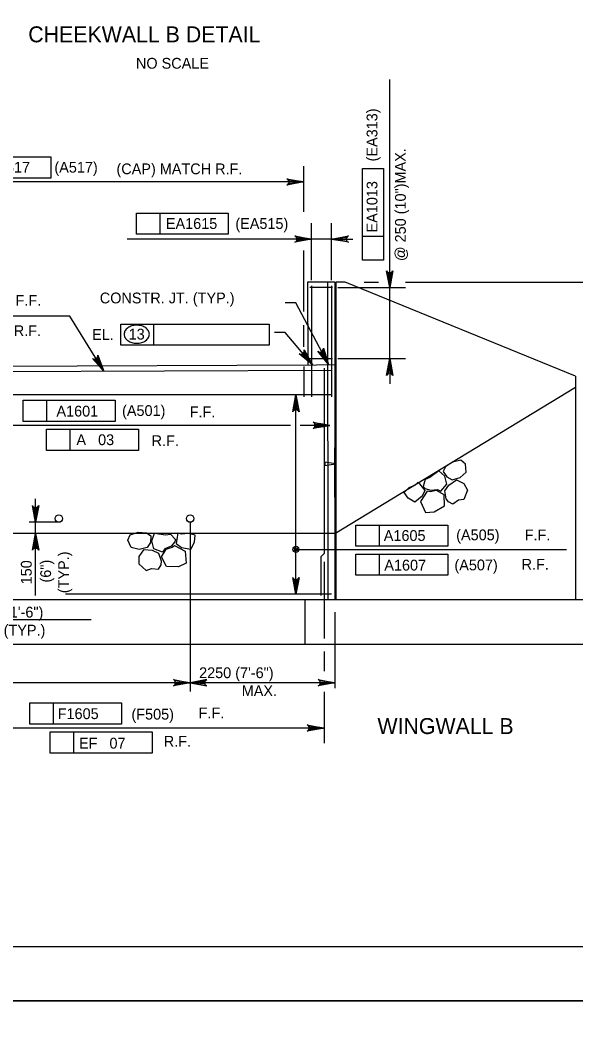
# Model space of a CAD drawing. Extents: x 634540 to 640306, y 296059 to 300275.
# Drawn here: x 638801 to 638955.4, y 297240 to 297519.9 of the extents above; entities that cross this region are included whole.
import ezdxf

# ---------------------------------------------------------------- set-up
doc = ezdxf.new("R2010")
doc.units = 0
for name, color, linetype in [('10', 7, 'Continuous'), ('2', 7, 'Continuous'), ('3', 7, 'Continuous'), ('4', 7, 'Continuous'), ('5', 7, 'Continuous'), ('PLT-BNDY', 7, 'Continuous')]:
    doc.layers.add(name, color=color, linetype=linetype)

# ---------------------------------------------------------------- blocks, each defined once
blk = doc.blocks.new('ROCK')
at = {"layer": '4'}
for points in [[(2.36725, 1.088), (2.2065, 0.82625), (2.378625, 0.506625), (2.66975, 0.3095), (3.128875, 0.403375), (3.48475, 0.6775), (3.4915, 1.123375), (3.25625, 1.36725), (2.783625, 1.308375)], [(1.10175, -0.02725), (1.4015, -0.159125), (1.78825, -0.148875), (1.980875, -0.266), (2.343375, 0.09475), (2.27875, 0.5505), (1.969375, 0.883), (1.4225, 0.553625), (1.152875, 0.479), (1.0105, 0.082)], [(0.74675, 0.359875), (0.882, 0.16), (1.072875, -0.144), (0.892, -0.457375), (0.448125, -0.758625), (0.1, -0.49325), (-0.095, -0.146375), (0.202875, 0.1025), (0.579125, 0.219875)], [(2.231375, -0.71725), (2.2025, -0.266375), (2.45475, 0.037125), (2.9085, 0.28875), (3.2995, 0.047625), (3.46875, -0.344), (3.231625, -0.855), (2.92, -0.860375), (2.5765, -1.054625), (2.340375, -0.904375)], [(1.2085, -0.192875), (0.778375, -0.737625), (1.008375, -1.391375), (1.48725, -1.396875), (2.09825, -1.106625), (2.133375, -0.486375), (1.723125, -0.203375), (1.37425, -0.239875)]]:
    blk.add_lwpolyline(points, close=True, dxfattribs=at)

msp = doc.modelspace()

# ---------------------------------------------------------------- linework, layer by layer
at = {"layer": '10'}
for p, q in [((638880.78, 297447.17), (638880.85, 297424.21)), ((638888.42, 297447.17), (638880.78, 297447.17)), ((638886.4, 297447.17), (638886.46, 297358.89)), ((638888.42, 297447.17), (638888.42, 297358.89)), ((638888.65, 297447.17), (638888.65, 297358.89)), ((638891.31, 297447.17), (638888.65, 297447.17)), ((638955.24, 297421.03), (638891.31, 297447.17)), ((638880.79, 297435.18), (638880.86, 297435.15)), ((638666.27, 297423.3), (638883.32, 297424.22)), ((638883.32, 297424.22), (638888.54, 297424.25)), ((638955.24, 297421.03), (638955.24, 297358.89)), ((638888.42, 297377.35), (638955.24, 297417.95)), ((638887, 297377.35), (638657.64, 297377.35)), ((638888.54, 297377.35), (638884.96, 297377.35)), ((638810.2, 297358.89), (638756.83, 297358.89)), ((638958.32, 297358.89), (638810.2, 297358.89)), ((638880.06, 297358.89), (638880.06, 297346.59)), ((638577.08, 297346.59), (638958.32, 297346.59))]:
    msp.add_line(p, q, dxfattribs=at)
at = {"layer": '2'}
msp.add_line((639261.46, 297262.46), (638475.46, 297262.46), dxfattribs=at)
at = {"layer": '3'}
for p, q in [((638903.64, 297445.63), (638903.64, 297503.46)), ((638783.92, 297481.99), (638809.46, 297481.99)), ((638809.46, 297481.99), (638809.46, 297476.08)), ((638879.75, 297466.68), (638879.75, 297479.42)), ((638896.04, 297453.22), (638896.04, 297478.75)), ((638896.04, 297478.75), (638901.94, 297478.75)), ((638901.94, 297478.75), (638901.94, 297453.22)), ((638879.75, 297474.99), (638777.39, 297474.99)), ((638809.46, 297476.08), (638783.92, 297476.08)), ((638833.26, 297466.35), (638858.8, 297466.35)), ((638833.26, 297460.44), (638833.26, 297466.35)), ((638839.86, 297460.44), (638839.86, 297466.35)), ((638858.8, 297466.35), (638858.8, 297460.44)), ((638881.89, 297447.69), (638881.95, 297463.54)), ((638887.45, 297447.68), (638887.51, 297463.53)), ((638858.8, 297460.44), (638833.26, 297460.44)), ((638860.37, 297459.1), (638830.68, 297459.1)), ((638881.93, 297459.1), (638853.71, 297459.1)), ((638887.51, 297459.1), (638881.93, 297459.1)), ((638887.49, 297459.1), (638893.42, 297459.1)), ((638901.94, 297459.81), (638896.04, 297459.81)), ((638879.75, 297439.01), (638879.75, 297455.95)), ((638901.94, 297453.22), (638896.04, 297453.22)), ((638903.64, 297448.58), (638903.64, 297451.54)), ((638896.57, 297447.17), (638900.51, 297447.17)), ((638908.05, 297447.17), (639040.23, 297447.17)), ((638889.19, 297445.63), (638908.07, 297445.63)), ((638903.64, 297424.83), (638903.64, 297445.63)), ((638877.54, 297441.37), (638874.59, 297441.37)), ((638886.67, 297424.24), (638877.54, 297441.37)), ((638814.79, 297437.68), (638749.5, 297437.68)), ((638824.25, 297422.44), (638814.79, 297437.68)), ((638828.97, 297435.51), (638838.14, 297435.51)), ((638828.97, 297429.61), (638828.97, 297435.51)), ((638838.14, 297429.61), (638838.14, 297435.51)), ((638838.14, 297435.51), (638870.18, 297435.51)), ((638870.18, 297435.51), (638870.18, 297429.61)), ((638879.75, 297429.21), (638879.75, 297435.19)), ((638874.63, 297433.15), (638871.67, 297433.15)), ((638882.18, 297424.22), (638874.63, 297433.15)), ((638870.18, 297429.61), (638828.97, 297429.61)), ((638889.19, 297425.91), (638908.07, 297425.91)), ((638903.64, 297424.83), (638903.64, 297418.93)), ((638877.57, 297388.13), (638877.57, 297415.79)), ((638801.78, 297414.36), (638827.32, 297414.36)), ((638801.78, 297408.46), (638801.78, 297414.36)), ((638808.37, 297408.46), (638808.37, 297414.36)), ((638827.32, 297414.36), (638827.32, 297408.46)), ((638876.07, 297407.36), (638776.32, 297407.36)), ((638827.32, 297408.46), (638801.78, 297408.46)), ((638887, 297407.36), (638878.73, 297407.36)), ((638808.27, 297400.38), (638808.27, 297406.28)), ((638808.27, 297406.28), (638833.81, 297406.28)), ((638814.86, 297400.38), (638814.86, 297406.28)), ((638833.81, 297406.28), (638833.81, 297400.38)), ((638833.81, 297400.38), (638808.27, 297400.38)), ((638888.42, 297387.42), (638888.42, 297401.1)), ((638877.57, 297360.43), (638877.57, 297388.92)), ((638805.22, 297360.1), (638805.22, 297386.9)), ((638811.7, 297380.42), (638803.44, 297380.42)), ((638894.22, 297379.67), (638919.75, 297379.67)), ((638894.22, 297373.76), (638894.22, 297379.67)), ((638900.81, 297373.76), (638900.81, 297379.67)), ((638919.75, 297379.67), (638919.75, 297373.76)), ((638919.75, 297373.76), (638894.22, 297373.76)), ((638877.57, 297372.89), (638952.78, 297372.89)), ((638894.22, 297365.69), (638894.22, 297371.59)), ((638894.22, 297371.59), (638919.75, 297371.59)), ((638900.81, 297365.69), (638900.81, 297371.59)), ((638919.75, 297371.59), (638919.75, 297365.69)), ((638919.75, 297365.69), (638894.22, 297365.69)), ((638888.42, 297355.45), (638888.42, 297334.33)), ((638820.72, 297353.34), (638774.79, 297353.34)), ((638885.41, 297344.51), (638885.41, 297339.1)), ((638888.42, 297335.83), (638607.52, 297335.83)), ((638885.41, 297333.36), (638885.41, 297319.08)), ((638803.62, 297324.36), (638803.62, 297330.26)), ((638803.62, 297330.26), (638829.16, 297330.26)), ((638810.21, 297324.36), (638810.21, 297330.26)), ((638829.16, 297330.26), (638829.16, 297324.36)), ((638885.41, 297323.26), (638776.32, 297323.26)), ((638829.16, 297324.36), (638803.62, 297324.36)), ((638809.32, 297322.18), (638837.6, 297322.18)), ((638809.32, 297316.28), (638809.32, 297322.18)), ((638815.91, 297316.28), (638815.91, 297322.18)), ((638837.6, 297322.18), (638837.6, 297316.28)), ((638837.6, 297316.28), (638809.32, 297316.28))]:
    msp.add_line(p, q, dxfattribs=at)
for points in [[(638879.75, 297474.99), (638875.09, 297474.12), (638875.45, 297474.37), (638875.64, 297474.68), (638875.69, 297474.99), (638875.64, 297475.3), (638875.45, 297475.62), (638875.09, 297475.87), (638879.75, 297474.99), (638875.45, 297475.62), (638875.64, 297475.3), (638879.75, 297474.99), (638875.69, 297474.99), (638875.64, 297474.68), (638879.75, 297474.99), (638875.45, 297474.37)], [(638881.93, 297459.1), (638877.27, 297458.23), (638877.63, 297458.48), (638877.82, 297458.79), (638877.87, 297459.1), (638877.82, 297459.42), (638877.63, 297459.73), (638877.27, 297459.98), (638881.93, 297459.1), (638877.63, 297459.73), (638877.82, 297459.42), (638881.93, 297459.1), (638877.87, 297459.1), (638877.82, 297458.79), (638881.93, 297459.1), (638877.63, 297458.48)], [(638887.49, 297459.1), (638892.16, 297459.98), (638891.8, 297459.73), (638891.61, 297459.42), (638891.56, 297459.1), (638891.61, 297458.79), (638891.8, 297458.48), (638892.16, 297458.23), (638887.49, 297459.1), (638891.8, 297458.48), (638891.61, 297458.79), (638887.49, 297459.1), (638891.56, 297459.1), (638891.61, 297459.42), (638887.49, 297459.1), (638891.8, 297459.73)], [(638903.64, 297445.63), (638902.77, 297450.29), (638903.02, 297449.93), (638903.33, 297449.75), (638903.64, 297449.7), (638903.96, 297449.75), (638904.27, 297449.93), (638904.52, 297450.29), (638903.64, 297445.63), (638904.27, 297449.93), (638903.96, 297449.75), (638903.64, 297445.63), (638903.64, 297449.7), (638903.33, 297449.75), (638903.64, 297445.63), (638903.02, 297449.93)], [(638824.25, 297422.44), (638821.05, 297425.93), (638821.45, 297425.76), (638821.81, 297425.77), (638822.11, 297425.89), (638822.35, 297426.1), (638822.51, 297426.42), (638822.54, 297426.86), (638824.25, 297422.44), (638822.51, 297426.42), (638822.35, 297426.1), (638824.25, 297422.44), (638822.11, 297425.89), (638821.81, 297425.77), (638824.25, 297422.44), (638821.45, 297425.76)], [(638882.18, 297424.22), (638878.5, 297427.21), (638878.92, 297427.1), (638879.28, 297427.16), (638879.56, 297427.32), (638879.76, 297427.56), (638879.88, 297427.91), (638879.84, 297428.34), (638882.18, 297424.22), (638879.88, 297427.91), (638879.76, 297427.56), (638882.18, 297424.22), (638879.56, 297427.32), (638879.28, 297427.16), (638882.18, 297424.22), (638878.92, 297427.1)], [(638886.67, 297424.24), (638883.7, 297427.94), (638884.09, 297427.74), (638884.46, 297427.72), (638884.76, 297427.82), (638885.01, 297428.02), (638885.19, 297428.33), (638885.25, 297428.76), (638886.67, 297424.24), (638885.19, 297428.33), (638885.01, 297428.02), (638886.67, 297424.24), (638884.76, 297427.82), (638884.46, 297427.72), (638886.67, 297424.24), (638884.09, 297427.74)], [(638903.64, 297425.91), (638904.52, 297421.25), (638904.27, 297421.61), (638903.96, 297421.8), (638903.64, 297421.85), (638903.33, 297421.8), (638903.02, 297421.61), (638902.77, 297421.25), (638903.64, 297425.91), (638903.02, 297421.61), (638903.33, 297421.8), (638903.64, 297425.91), (638903.64, 297421.85), (638903.96, 297421.8), (638903.64, 297425.91), (638904.27, 297421.61)], [(638877.57, 297415.8), (638878.44, 297411.14), (638878.19, 297411.49), (638877.88, 297411.68), (638877.57, 297411.73), (638877.25, 297411.68), (638876.94, 297411.49), (638876.69, 297411.14), (638877.57, 297415.8), (638876.94, 297411.49), (638877.25, 297411.68), (638877.57, 297415.8), (638877.57, 297411.73), (638877.88, 297411.68), (638877.57, 297415.8), (638878.19, 297411.49)], [(638887, 297407.36), (638882.34, 297406.49), (638882.7, 297406.74), (638882.88, 297407.05), (638882.94, 297407.36), (638882.88, 297407.68), (638882.7, 297407.99), (638882.34, 297408.24), (638887, 297407.36), (638882.7, 297407.99), (638882.88, 297407.68), (638887, 297407.36), (638882.94, 297407.36), (638882.88, 297407.05), (638887, 297407.36), (638882.7, 297406.74)], [(638805.22, 297380.43), (638804.35, 297385.09), (638804.6, 297384.73), (638804.91, 297384.55), (638805.22, 297384.49), (638805.53, 297384.55), (638805.85, 297384.73), (638806.1, 297385.09), (638805.22, 297380.43), (638805.85, 297384.73), (638805.53, 297384.55), (638805.22, 297380.43), (638805.22, 297384.49), (638804.91, 297384.55), (638805.22, 297380.43), (638804.6, 297384.73)], [(638805.22, 297377.35), (638806.1, 297372.69), (638805.85, 297373.04), (638805.53, 297373.23), (638805.22, 297373.28), (638804.91, 297373.23), (638804.6, 297373.04), (638804.35, 297372.69), (638805.22, 297377.35), (638804.6, 297373.04), (638804.91, 297373.23), (638805.22, 297377.35), (638805.22, 297373.28), (638805.53, 297373.23), (638805.22, 297377.35), (638805.85, 297373.04)], [(638877.57, 297360.43), (638876.69, 297365.09), (638876.94, 297364.73), (638877.25, 297364.55), (638877.57, 297364.49), (638877.88, 297364.55), (638878.19, 297364.73), (638878.44, 297365.09), (638877.57, 297360.43), (638878.19, 297364.73), (638877.88, 297364.55), (638877.57, 297360.43), (638877.57, 297364.49), (638877.25, 297364.55), (638877.57, 297360.43), (638876.94, 297364.73)], [(638885.41, 297323.26), (638880.75, 297322.39), (638881.11, 297322.64), (638881.29, 297322.95), (638881.35, 297323.26), (638881.29, 297323.58), (638881.11, 297323.89), (638880.75, 297324.14), (638885.41, 297323.26), (638881.11, 297323.89), (638881.29, 297323.58), (638885.41, 297323.26), (638881.35, 297323.26), (638881.29, 297322.95), (638885.41, 297323.26), (638881.11, 297322.64)]]:
    msp.add_lwpolyline(points, dxfattribs=at)
for points in [[(638890.47, 297459.6), (638890.47, 297458.61), (638887.51, 297459.1)], [(638903.15, 297448.58), (638904.14, 297448.58), (638903.64, 297445.63)], [(638879.89, 297426.16), (638880.65, 297426.79), (638882.18, 297424.22)], [(638884.84, 297426.61), (638885.71, 297427.08), (638886.67, 297424.24)], [(638822.26, 297424.71), (638823.1, 297425.23), (638824.24, 297422.46)], [(638878.06, 297412.84), (638877.07, 297412.84), (638877.57, 297415.8)], [(638884.05, 297407.86), (638884.05, 297406.87), (638887, 297407.36)], [(638885.59, 297397.16), (638885.59, 297396.18), (638888.54, 297396.67)], [(638805.72, 297374.39), (638804.73, 297374.39), (638805.22, 297377.35)], [(638878.06, 297363.38), (638877.07, 297363.38), (638877.57, 297360.43)]]:
    msp.add_lwpolyline(points, close=True, dxfattribs=at)
for centre, radius in [((638811.7, 297381.45), 1.03), ((638848.19, 297381.45), 1.03), ((638877.57, 297372.92), 0.833), ((638877.57, 297372.92), 0.417)]:
    msp.add_circle(centre, radius, dxfattribs=at)
for centre, radius, start, end in [((638833.01, 297431.47), 3.66, 106.5358, 125.6316), ((638833.35, 297430.31), 4.87, 90, 106.5358), ((638833.35, 297430.31), 4.87, 73.4642, 90), ((638833.7, 297431.47), 3.66, 54.3684, 73.4642), ((638831.67, 297432.67), 1.83, 149.9767, 180), ((638831.67, 297432.67), 1.83, 180, 210.0233), ((638832.48, 297432.2), 2.76, 125.6316, 149.9767), ((638834.22, 297432.2), 2.76, 30.0233, 54.3684), ((638835.03, 297432.67), 1.83, 0, 30.0233), ((638835.03, 297432.67), 1.83, 329.9767, 0), ((638832.48, 297433.13), 2.76, 210.0233, 234.3684), ((638833.01, 297433.87), 3.66, 234.3684, 253.4642), ((638833.35, 297435.03), 4.87, 253.4642, 270), ((638833.35, 297435.03), 4.87, 270, 286.5358), ((638833.7, 297433.87), 3.66, 286.5358, 305.6316), ((638834.22, 297433.13), 2.76, 305.6316, 329.9767)]:
    msp.add_arc(centre, radius, start, end, dxfattribs=at)
at = {"layer": '4'}
for points in [[(638848.19, 297335.83), (638843.53, 297334.96), (638843.89, 297335.2), (638844.07, 297335.52), (638844.13, 297335.83), (638844.07, 297336.14), (638843.89, 297336.45), (638843.53, 297336.7), (638848.19, 297335.83), (638843.89, 297336.45), (638844.07, 297336.14), (638848.19, 297335.83), (638844.13, 297335.83), (638844.07, 297335.52), (638848.19, 297335.83), (638843.89, 297335.2)], [(638848.19, 297335.83), (638852.85, 297334.96), (638852.49, 297335.2), (638852.31, 297335.52), (638852.25, 297335.83), (638852.31, 297336.14), (638852.49, 297336.45), (638852.85, 297336.7), (638848.19, 297335.83), (638852.49, 297336.45), (638852.31, 297336.14), (638848.19, 297335.83), (638852.25, 297335.83), (638852.31, 297335.52), (638848.19, 297335.83), (638852.49, 297335.2)], [(638888.42, 297335.83), (638883.76, 297334.96), (638884.12, 297335.2), (638884.31, 297335.52), (638884.36, 297335.83), (638884.31, 297336.14), (638884.12, 297336.45), (638883.76, 297336.7), (638888.42, 297335.83), (638884.12, 297336.45), (638884.31, 297336.14), (638888.42, 297335.83), (638884.36, 297335.83), (638884.31, 297335.52), (638888.42, 297335.83), (638884.12, 297335.2)]]:
    msp.add_lwpolyline(points, dxfattribs=at)
at = {"layer": '5'}
for p, q in [((638887.71, 297445.63), (638881.45, 297445.63)), ((638881.88, 297446.14), (638881.94, 297415.28)), ((638887.45, 297446.14), (638887.51, 297415.28)), ((638881.45, 297425.91), (638887.77, 297425.91)), ((638776.75, 297422.23), (638887.51, 297422.7)), ((638879.77, 297423.67), (638879.75, 297415.28)), ((638885.41, 297423.21), (638885.41, 297371.76)), ((638887.51, 297415.8), (638776.86, 297415.8)), ((638848.19, 297380.42), (638848.19, 297333.45)), ((638885.41, 297371.76), (638884.48, 297370.83)), ((638884.48, 297370.83), (638884.48, 297360.05)), ((638885.41, 297369.44), (638885.41, 297348.13)), ((638887.51, 297360.43), (638813.56, 297360.43))]:
    msp.add_line(p, q, dxfattribs=at)
at = {"layer": 'PLT-BNDY'}
for points in [[(638435.46, 297841.46), (639276.46, 297841.46), (639276.46, 297247.46), (638435.46, 297247.46)], [(638435.46, 297247.46), (639276.46, 297247.46), (639276.46, 296653.46), (638435.46, 296653.46)]]:
    msp.add_lwpolyline(points, close=True, dxfattribs=at)

# ---------------------------------------------------------------- block references
at = {"layer": '3'}
for p, xscale, yscale, rotation in [((638908.07, 297389.5), 4.921475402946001, 4.921475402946, 5.152771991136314), ((638848.87, 297377.29), 4.921475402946, -4.921475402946, -156.2166383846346)]:
    msp.add_blockref('ROCK', p, dxfattribs=dict(at, xscale=xscale, yscale=yscale, rotation=rotation))

# ---------------------------------------------------------------- texts
for s, height, p in [('CHEEKWALL B DETAIL', 4.4294, (638803.21, 297513.79)), ('NO SCALE', 3, (638833.13, 297506.46)), ('A1617', 3, (638792.1, 297477.57)), ('(A517)', 3, (638810.47, 297477.57)), ('(CAP) MATCH R.F.', 3.0001, (638827.72, 297477.13)), ('EA1615', 3, (638841.45, 297461.93)), ('(EA515)', 3, (638860.75, 297461.93)), ('F.F.', 3, (638799.67, 297440.58)), ('CONSTR. JT. (TYP.)', 3.0001, (638823.08, 297441.25)), ('R.F.', 3, (638799.19, 297432.15)), ('EL.', 3, (638820.95, 297431.09)), ('13', 3, (638831.1, 297431.2)), ('A1601', 3, (638811.04, 297409.81)), ('(A501)', 3, (638829.27, 297409.96)), ('F.F.', 3, (638848.06, 297409.62)), ('A   03', 3, (638816.59, 297401.86)), ('R.F.', 3, (638837.48, 297401.59)), ('A1605', 3, (638902, 297375.25)), ('(A505)', 3, (638922.12, 297375.43)), ('F.F.', 3, (638941.15, 297375.39)), ('A1607', 3, (638902.15, 297367.02)), ('(A507)', 3, (638921.63, 297367.07)), ('R.F.', 3, (638940.29, 297367.25)), ('450 (1\'-6")', 3.0001, (638788.93, 297353.96)), ('(TYP.)', 3, (638796.37, 297348.96)), ('2250 (7\'-6")', 3.0001, (638850.68, 297337.12)), ('MAX.', 3, (638862.52, 297332.12)), ('F1605', 3, (638811.39, 297325.74)), ('(F505)', 3, (638831.88, 297325.6)), ('F.F.', 3, (638850.54, 297325.96)), ('WINGWALL B', 4.429, (638900.24, 297321.59)), ('EF   07', 3, (638817.3, 297317.55)), ('R.F.', 3, (638840.86, 297318.08))]:
    msp.add_text(s, height=height, dxfattribs=at).set_placement(p)
for s, height, p in [('(EA313)', 3, (638900.23, 297480.69)), ('@ 250 (10")MAX.', 3.0001, (638908.12, 297453)), ('EA1013', 3, (638900.23, 297460.95)), ('(TYP.)', 3, (638814.54, 297360.72)), ('150', 3, (638804.16, 297363.18)), ('(6")', 3, (638809.54, 297363.69))]:
    msp.add_text(s, height=height, rotation=90, dxfattribs=at).set_placement(p)

doc.saveas('drawing.dxf')
